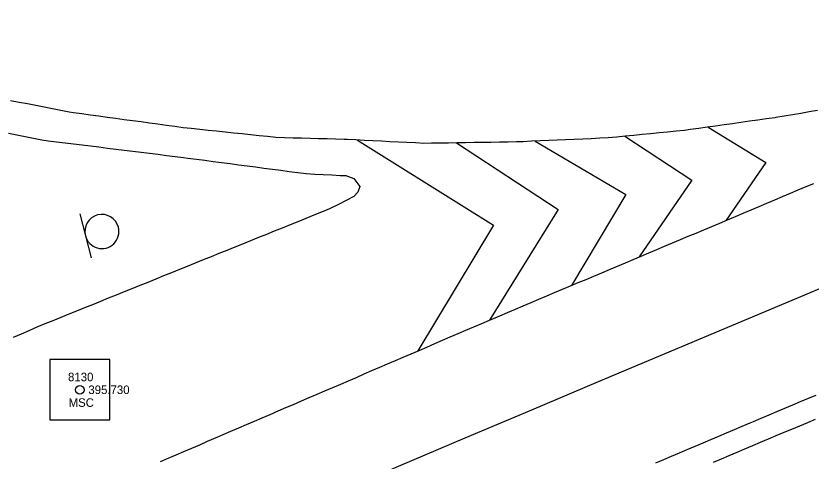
# Model space of a CAD drawing. Extents: x 1901471 to 1963503, y 756461 to 799997.
# Drawn here: x 1929405 to 1929498.3, y 773051 to 773103.1 of the extents above; entities that cross this region are included whole.
import ezdxf

# ---------------------------------------------------------------- set-up
doc = ezdxf.new("R2010")
doc.units = 0
for name, color, linetype in [('Default', 7, 'Continuous'), ('RD_EX_Bldg', 7, 'Continuous'), ('RD_EX_Road', 7, 'Continuous'), ('RD_EX_Road_txCode', 7, 'Continuous'), ('RD_HC_Cl', 7, 'Continuous'), ('RD_HC_Survey', 7, 'Continuous'), ('RD_HC_txCode', 7, 'Continuous'), ('RD_SMD_Locator', 7, 'Continuous')]:
    doc.layers.add(name, color=color, linetype=linetype)

# ---------------------------------------------------------------- blocks, each defined once
blk = doc.blocks.new('SIGN2')
at = {"layer": 'Default'}
blk.add_lwpolyline([(-0.127, 0.1692), (-0.127, -0.1692)], dxfattribs=at)
for start, end in [(0, 180), (180, 0)]:
    blk.add_arc((0, 0), 0.127, start, end, dxfattribs=at)

msp = doc.modelspace()

# ---------------------------------------------------------------- linework, layer by layer
at = {"layer": 'RD_EX_Road'}
for points in [[(1929499.09, 773092.06), (1929498.11, 773091.89), (1929497.12, 773091.72), (1929496.14, 773091.55), (1929495.15, 773091.39), (1929494.17, 773091.22), (1929494.06, 773091.2), (1929493.07, 773091.06), (1929492.08, 773090.92), (1929491.08, 773090.79), (1929490.09, 773090.65), (1929489.1, 773090.51), (1929488.11, 773090.37), (1929487.12, 773090.23), (1929486.13, 773090.09), (1929485.14, 773089.96), (1929484.15, 773089.82), (1929483.48, 773089.72), (1929482.49, 773089.63), (1929481.49, 773089.53), (1929480.5, 773089.43), (1929479.5, 773089.33), (1929478.51, 773089.23), (1929477.51, 773089.13), (1929476.52, 773089.04), (1929475.52, 773088.94), (1929474.53, 773088.84), (1929473.53, 773088.8), (1929472.53, 773088.75), (1929471.53, 773088.71), (1929470.53, 773088.67), (1929469.53, 773088.62), (1929468.53, 773088.58), (1929467.54, 773088.53), (1929466.54, 773088.49), (1929465.54, 773088.45), (1929464.54, 773088.4), (1929463.78, 773088.37), (1929462.78, 773088.35), (1929461.78, 773088.34), (1929460.78, 773088.32), (1929459.78, 773088.31), (1929458.78, 773088.29), (1929457.78, 773088.27), (1929456.78, 773088.26), (1929455.78, 773088.24), (1929454.78, 773088.23), (1929453.78, 773088.21), (1929452.91, 773088.2), (1929451.91, 773088.25), (1929450.91, 773088.3), (1929449.91, 773088.35), (1929448.91, 773088.4), (1929447.91, 773088.45), (1929446.91, 773088.5), (1929445.92, 773088.55), (1929444.92, 773088.6), (1929443.92, 773088.64), (1929443.55, 773088.66), (1929442.55, 773088.69), (1929441.55, 773088.72), (1929440.55, 773088.74), (1929439.55, 773088.77), (1929438.56, 773088.8), (1929437.56, 773088.83), (1929436.56, 773088.85), (1929435.55, 773088.88), (1929434.55, 773088.99), (1929433.56, 773089.09), (1929432.56, 773089.2), (1929431.57, 773089.31), (1929430.58, 773089.41), (1929429.58, 773089.52), (1929428.59, 773089.62), (1929427.59, 773089.73), (1929426.6, 773089.84), (1929425.61, 773089.94), (1929424.67, 773090.04), (1929423.68, 773090.18), (1929422.69, 773090.31), (1929421.7, 773090.45), (1929420.71, 773090.58), (1929419.72, 773090.72), (1929418.72, 773090.85), (1929417.73, 773090.98), (1929416.74, 773091.12), (1929415.75, 773091.25), (1929414.76, 773091.39), (1929413.77, 773091.52), (1929412.78, 773091.66), (1929411.79, 773091.79), (1929411.3, 773091.86), (1929410.32, 773092.05), (1929409.33, 773092.24), (1929408.35, 773092.43), (1929407.37, 773092.63), (1929406.39, 773092.82), (1929405.41, 773093.01), (1929404.43, 773093.2)], [(1929486.24, 773090.11), (1929493.03, 773085.97), (1929488.36, 773079.19)], [(1929404.17, 773089.38), (1929405.15, 773089.19), (1929406.13, 773088.99), (1929407.11, 773088.8), (1929408.1, 773088.61), (1929408.83, 773088.52), (1929409.82, 773088.39), (1929410.81, 773088.27), (1929411.8, 773088.15), (1929412.8, 773088.02), (1929413.79, 773087.9), (1929414.78, 773087.78), (1929415.77, 773087.66), (1929416.77, 773087.53), (1929417.76, 773087.41), (1929418.75, 773087.29), (1929419.74, 773087.16), (1929420.73, 773087.04), (1929421.73, 773086.92), (1929422.72, 773086.8), (1929423.71, 773086.67), (1929424.7, 773086.55), (1929425.22, 773086.48), (1929426.21, 773086.35), (1929427.2, 773086.22), (1929428.19, 773086.09), (1929429.18, 773085.96), (1929430.17, 773085.83), (1929431.17, 773085.7), (1929432.16, 773085.57), (1929433.15, 773085.44), (1929434.14, 773085.31), (1929435.13, 773085.18), (1929436.12, 773085.05), (1929437.11, 773084.92), (1929438.1, 773084.79), (1929439.1, 773084.66), (1929440.09, 773084.61), (1929441.09, 773084.56), (1929442.09, 773084.5), (1929443.09, 773084.45), (1929443.75, 773084.42), (1929444.69, 773084.08), (1929445.27, 773083.29), (1929445.37, 773083.16), (1929445.14, 773082.49), (1929444.67, 773081.98), (1929443.78, 773081.52), (1929442.89, 773081.06), (1929442, 773080.61), (1929441.84, 773080.52), (1929440.91, 773080.15), (1929439.98, 773079.78), (1929439.05, 773079.4), (1929438.13, 773079.03), (1929437.2, 773078.65), (1929436.27, 773078.28), (1929435.35, 773077.9), (1929434.42, 773077.53), (1929433.49, 773077.16), (1929432.56, 773076.78), (1929431.64, 773076.41), (1929430.71, 773076.03), (1929429.78, 773075.66), (1929428.85, 773075.29), (1929427.93, 773074.91), (1929427, 773074.54), (1929426.07, 773074.16), (1929425.15, 773073.79), (1929424.22, 773073.42), (1929423.29, 773073.04), (1929422.36, 773072.67), (1929421.44, 773072.29), (1929420.51, 773071.92), (1929419.58, 773071.55), (1929418.65, 773071.17), (1929417.73, 773070.8), (1929416.8, 773070.42), (1929415.87, 773070.05), (1929414.95, 773069.67), (1929414.02, 773069.3), (1929413.09, 773068.93), (1929412.16, 773068.55), (1929411.24, 773068.18), (1929410.31, 773067.8), (1929409.38, 773067.43), (1929408.45, 773067.06), (1929407.49, 773066.67), (1929406.57, 773066.26), (1929405.65, 773065.86), (1929404.74, 773065.46)], [(1929476.47, 773089.03), (1929484.34, 773083.89), (1929478.17, 773074.9)], [(1929445.13, 773088.58), (1929461.05, 773078.64), (1929452.19, 773063.89)], [(1929456.73, 773088.26), (1929468.67, 773080.45), (1929460.61, 773067.5)], [(1929465.97, 773088.47), (1929476.6, 773082.21), (1929470.2, 773071.55)], [(1929422, 773050.93), (1929422.92, 773051.32), (1929423.84, 773051.72), (1929424.76, 773052.11), (1929425.68, 773052.51), (1929426.6, 773052.9), (1929427.52, 773053.3), (1929428.44, 773053.69), (1929429.35, 773054.08), (1929430.27, 773054.48), (1929431.19, 773054.87), (1929432.11, 773055.27), (1929433.03, 773055.66), (1929433.95, 773056.06), (1929434.87, 773056.45), (1929435.79, 773056.85), (1929436.71, 773057.24), (1929437.62, 773057.63), (1929438.54, 773058.03), (1929439.46, 773058.42), (1929440.38, 773058.82), (1929441.3, 773059.21), (1929442.22, 773059.61), (1929443.14, 773060), (1929444.06, 773060.4), (1929444.98, 773060.79), (1929445.9, 773061.19), (1929446.81, 773061.58), (1929447.73, 773061.97), (1929448.65, 773062.37), (1929449.57, 773062.76), (1929450.49, 773063.16), (1929451.41, 773063.55), (1929452.33, 773063.95), (1929453.25, 773064.34), (1929454.17, 773064.74), (1929455.08, 773065.13), (1929456, 773065.52), (1929456.92, 773065.92), (1929457.84, 773066.31), (1929458.76, 773066.71), (1929459.68, 773067.1), (1929460.6, 773067.5), (1929461.52, 773067.89), (1929461.79, 773068.01), (1929462.71, 773068.39), (1929463.63, 773068.78), (1929464.55, 773069.17), (1929465.48, 773069.56), (1929466.4, 773069.95), (1929467.32, 773070.33), (1929468.24, 773070.72), (1929469.16, 773071.11), (1929470.08, 773071.5), (1929471.01, 773071.89), (1929471.93, 773072.27), (1929472.85, 773072.66), (1929473.77, 773073.05), (1929474.69, 773073.44), (1929475.61, 773073.82), (1929476.54, 773074.21), (1929477.46, 773074.6), (1929478.38, 773074.99), (1929479.3, 773075.38), (1929480.22, 773075.76), (1929481.14, 773076.15), (1929482.07, 773076.54), (1929482.99, 773076.93), (1929483.91, 773077.32), (1929484.83, 773077.7), (1929485.75, 773078.09), (1929486.67, 773078.48), (1929487.6, 773078.87), (1929488.52, 773079.26), (1929489.44, 773079.64), (1929490.36, 773080.03), (1929491.28, 773080.42), (1929492.21, 773080.81), (1929493.13, 773081.2), (1929494.05, 773081.58), (1929494.97, 773081.97), (1929495.89, 773082.36), (1929496.81, 773082.75), (1929497.74, 773083.14), (1929498.66, 773083.52)], [(1929480.12, 773050.76), (1929481.04, 773051.16), (1929481.96, 773051.55), (1929482.88, 773051.94), (1929483.8, 773052.33), (1929484.72, 773052.72), (1929485.65, 773053.11), (1929486.57, 773053.51), (1929487.49, 773053.9), (1929488.41, 773054.29), (1929489.33, 773054.68), (1929490.25, 773055.07), (1929491.17, 773055.46), (1929491.55, 773055.62), (1929492.47, 773056.01), (1929493.39, 773056.4), (1929494.31, 773056.79), (1929495.24, 773057.17), (1929496.16, 773057.56), (1929497.08, 773057.95), (1929498, 773058.34), (1929498.92, 773058.72)], [(1929486.87, 773050.85), (1929487.8, 773051.24), (1929488.72, 773051.63), (1929489.64, 773052.02), (1929490.56, 773052.4), (1929491.48, 773052.79), (1929492.4, 773053.18), (1929493.32, 773053.57), (1929494.24, 773053.96), (1929495.16, 773054.35), (1929496.08, 773054.74), (1929497.01, 773055.13), (1929497.93, 773055.52), (1929498.85, 773055.91)]]:
    msp.add_lwpolyline(points, dxfattribs=at)
at = {"layer": 'RD_HC_Cl'}
for centre, radius, start, end in [((1933934.019, 762479.741), 11482.379, 112.0131601, 122.8458902), ((1933920.665, 762509.144), 11420.505, 112.014247, 122.8463779), ((1933910.025, 762523.402), 11373.858, 112.013249, 123.5418878)]:
    msp.add_arc(centre, radius, start, end, dxfattribs=at)
at = {"layer": 'RD_HC_Survey'}
msp.add_lwpolyline([(1929416.081, 773062.873), (1929409.009, 773062.873), (1929409.009, 773055.801), (1929416.081, 773055.801)], close=True, dxfattribs=at)
msp.add_circle((1929412.545, 773059.337), 0.5, dxfattribs=at)
at = {"layer": 'RD_SMD_Locator'}
msp.add_circle((1929412.545, 773059.337), 0.001, dxfattribs=at)

# ---------------------------------------------------------------- block references
at = {"layer": 'RD_EX_Bldg', "xscale": 15.74803149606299, "yscale": 15.748031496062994, "rotation": 14.459655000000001}
msp.add_blockref('SIGN2', (1929415.129, 773077.876), dxfattribs=at)

# ---------------------------------------------------------------- texts
at = {"layer": 'RD_EX_Road_txCode'}
msp.add_text('395.730', height=1, dxfattribs=at).set_placement((1929413.545, 773058.837))
at = {"layer": 'RD_HC_txCode'}
for s, p in [('8130', (1929411.159, 773060.337)), ('MSC', (1929411.23, 773057.337))]:
    msp.add_text(s, height=1, dxfattribs=at).set_placement(p)

doc.saveas('drawing.dxf')
